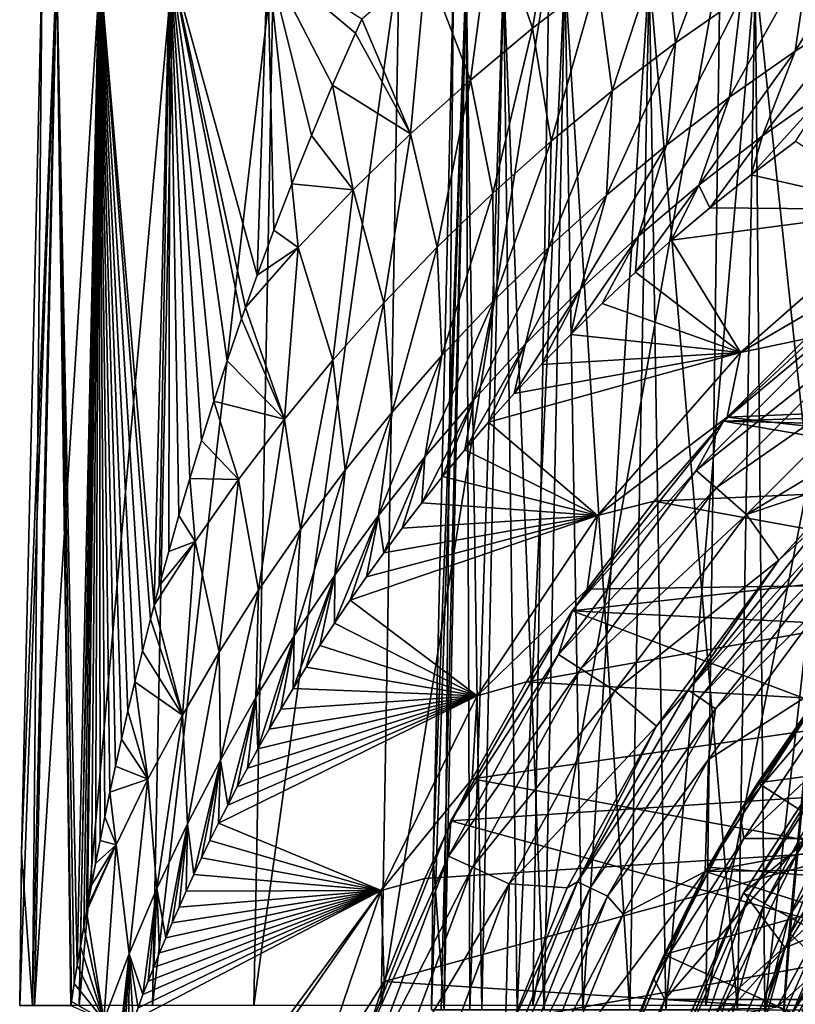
# Model space of a CAD drawing. Header units: metres. Extents: x 26 to 263, y -109 to 109.
# Tile 416 of 656: x 73 to 79, y 4 to 12. Entities that reach past the tile are written whole.
import ezdxf

# ---------------------------------------------------------------- set-up
doc = ezdxf.new("R2010")
doc.units = ezdxf.units.M
doc.layers.add('solid_500750', color=7, linetype='CONTINUOUS')

msp = doc.modelspace()

# ---------------------------------------------------------------- linework, layer by layer
at = {"layer": 'solid_500750'}
for points in [[(77.173729, 13.325253, 10.500838), (76.62159, 12.924501, 9.820895), (76.941902, 11.989011, 10.625028)], [(77.173729, 13.325253, 10.500838), (76.941902, 11.989011, 10.625028), (77.460091, 12.385693, 11.311165)], [(78.552139, 13.122355, 12.626711), (77.996979, 12.763786, 11.979022), (78.086716, 11.872665, 12.875172)], [(78.552139, 13.122355, 12.626711), (78.086716, 11.872665, 12.875172), (78.613853, 12.240208, 13.533)], [(76.62159, 12.924501, 9.820895), (76.088219, 12.503995, 9.123638), (76.44278, 11.574615, 9.92231)], [(76.62159, 12.924501, 9.820895), (76.44278, 11.574615, 9.92231), (76.941902, 11.989011, 10.625028)], [(79.725906, 12.918836, 14.781926), (79.045326, 11.806096, 15.152001), (79.592957, 12.156847, 15.778354)], [(79.725906, 12.918836, 14.781926), (79.160362, 12.58928, 14.169361), (79.045326, 11.806096, 15.152001)], [(77.996979, 12.763786, 11.979022), (77.460091, 12.385693, 11.311165), (77.579216, 11.487658, 12.197976)], [(77.996979, 12.763786, 11.979022), (77.579216, 11.487658, 12.197976), (78.086716, 11.872665, 12.875172)], [(72.830727, 4.16214), (72.845688, 5.383556), (73.128578, 12.543115, -1.878698)], [(72.95034, 4.16214, -1.901214), (72.830727, 4.16214), (73.128578, 12.543115, -1.878698)], [(72.845688, 5.383556), (73.010376, 12.543115), (73.128578, 12.543115, -1.878698)], [(72.933479, 4.16214, 1.762596), (73.010376, 12.543115), (72.845688, 5.383556)], [(72.933479, 4.16214, 1.762596), (73.125435, 12.543115, 1.853663), (73.010376, 12.543115)], [(72.933479, 4.16214, 1.762596), (73.240273, 4.161766, 3.501057), (73.125435, 12.543115, 1.853663)], [(72.95034, 4.16214, -1.901214), (73.128578, 12.543115, -1.878698), (73.481308, 12.543115, -3.727767)], [(73.307297, 4.16214, -3.772445), (72.95034, 4.16214, -1.901214), (73.481308, 12.543115, -3.727767)], [(73.292351, 4.484488, 3.699112), (73.468842, 12.543115, 3.678869), (73.125435, 12.543115, 1.853663)], [(73.26825, 4.337674, 3.60892), (73.292351, 4.484488, 3.699112), (73.125435, 12.543115, 1.853663)], [(73.245514, 4.195208, 3.521548), (73.26825, 4.337674, 3.60892), (73.125435, 12.543115, 1.853663)], [(73.240273, 4.161766, 3.501057), (73.245514, 4.195208, 3.521548), (73.125435, 12.543115, 1.853663)], [(73.292351, 4.484488, 3.699112), (73.318001, 4.636315, 3.792529), (73.468842, 12.543115, 3.678869)], [(73.307297, 4.16214, -3.772445), (73.481308, 12.543115, -3.727767), (74.063004, 12.543115, -5.518047)], [(73.895966, 4.16214, -5.584182), (73.307297, 4.16214, -3.772445), (74.063004, 12.543115, -5.518047)], [(73.318001, 4.636315, 3.792529), (73.345253, 4.793124, 3.889135), (73.468842, 12.543115, 3.678869)], [(73.345253, 4.793124, 3.889135), (73.366997, 4.91503, 3.964345), (73.468842, 12.543115, 3.678869)], [(73.366997, 4.91503, 3.964345), (73.37442, 4.956074, 3.98968), (73.468842, 12.543115, 3.678869)], [(73.37442, 4.956074, 3.98968), (73.405533, 5.124928, 4.093965), (73.468842, 12.543115, 3.678869)], [(73.405533, 5.124928, 4.093965), (73.438911, 5.300687, 4.202664), (73.468842, 12.543115, 3.678869)], [(73.438911, 5.300687, 4.202664), (73.474678, 5.483434, 4.315783), (73.468842, 12.543115, 3.678869)], [(73.908798, 7.368484, 5.487086), (74.035316, 12.543115, 5.4476), (73.468842, 12.543115, 3.678869)], [(73.879593, 7.256539, 5.417348), (73.908798, 7.368484, 5.487086), (73.468842, 12.543115, 3.678869)], [(73.814552, 7.000727, 5.258151), (73.879593, 7.256539, 5.417348), (73.468842, 12.543115, 3.678869)], [(73.754257, 6.755218, 5.105405), (73.814552, 7.000727, 5.258151), (73.468842, 12.543115, 3.678869)], [(73.698479, 6.520189, 4.959228), (73.754257, 6.755218, 5.105405), (73.468842, 12.543115, 3.678869)], [(73.646851, 6.295146, 4.819397), (73.698479, 6.520189, 4.959228), (73.468842, 12.543115, 3.678869)], [(73.598877, 6.079112, 4.685181), (73.646851, 6.295146, 4.819397), (73.468842, 12.543115, 3.678869)], [(73.554428, 5.872303, 4.556852), (73.598877, 6.079112, 4.685181), (73.468842, 12.543115, 3.678869)], [(73.513069, 5.673696, 4.433664), (73.554428, 5.872303, 4.556852), (73.468842, 12.543115, 3.678869)], [(73.474678, 5.483434, 4.315783), (73.513069, 5.673696, 4.433664), (73.468842, 12.543115, 3.678869)], [(73.895966, 4.16214, -5.584182), (74.063004, 12.543115, -5.518047), (74.864494, 12.543115, -7.221305)], [(74.707062, 4.16214, -7.307853), (73.895966, 4.16214, -5.584182), (74.864494, 12.543115, -7.221305)], [(73.908798, 7.368484, 5.487086), (73.949829, 7.522997, 5.583314), (74.035316, 12.543115, 5.4476)], [(73.949829, 7.522997, 5.583314), (74.025475, 7.79998, 5.755767), (74.035316, 12.543115, 5.4476)], [(74.025475, 7.79998, 5.755767), (74.106682, 8.086408, 5.934265), (74.035316, 12.543115, 5.4476)], [(74.733032, 10.010707, 7.132961), (74.81617, 12.543115, 7.132702), (74.035316, 12.543115, 5.4476)], [(74.641106, 9.754228, 6.973337), (74.733032, 10.010707, 7.132961), (74.035316, 12.543115, 5.4476)], [(74.609138, 9.663246, 6.916703), (74.641106, 9.754228, 6.973337), (74.035316, 12.543115, 5.4476)], [(74.493797, 9.326971, 6.707112), (74.609138, 9.663246, 6.916703), (74.035316, 12.543115, 5.4476)], [(74.386757, 9.002217, 6.504844), (74.493797, 9.326971, 6.707112), (74.035316, 12.543115, 5.4476)], [(74.286919, 8.687524, 6.308761), (74.386757, 9.002217, 6.504844), (74.035316, 12.543115, 5.4476)], [(74.193649, 8.382145, 6.118465), (74.286919, 8.687524, 6.308761), (74.035316, 12.543115, 5.4476)], [(74.106682, 8.086408, 5.934265), (74.193649, 8.382145, 6.118465), (74.035316, 12.543115, 5.4476)], [(74.707062, 4.16214, -7.307853), (74.864494, 12.543115, -7.221305), (75.873138, 12.543115, -8.810678)], [(75.727798, 4.16214, -8.916275), (74.707062, 4.16214, -7.307853), (75.873138, 12.543115, -8.810678)], [(74.733032, 10.010707, 7.132961), (74.867065, 10.371153, 7.357552), (74.81617, 12.543115, 7.132702)], [(75.52166, 11.949705, 8.339026), (75.573143, 12.062747, 8.409334), (74.81617, 12.543115, 7.132702)], [(75.337807, 11.533306, 8.080477), (75.52166, 11.949705, 8.339026), (74.81617, 12.543115, 7.132702)], [(75.168144, 11.131682, 7.830687), (75.337807, 11.533306, 8.080477), (74.81617, 12.543115, 7.132702)], [(75.011597, 10.744482, 7.589769), (75.168144, 11.131682, 7.830687), (74.81617, 12.543115, 7.132702)], [(74.867065, 10.371153, 7.357552), (75.011597, 10.744482, 7.589769), (74.81617, 12.543115, 7.132702)], [(75.727798, 4.16214, -8.916275), (75.873138, 12.543115, -8.810678), (77.073036, 12.543115, -10.261102)], [(76.942078, 4.16214, -10.384082), (75.727798, 4.16214, -8.916275), (77.073036, 12.543115, -10.261102)], [(76.942078, 4.16214, -10.384082), (77.073036, 12.543115, -10.261102), (78.445259, 12.543115, -11.549702)], [(78.330742, 4.16214, -11.688126), (76.942078, 4.16214, -10.384082), (78.445259, 12.543115, -11.549702)], [(78.330742, 4.16214, -11.688126), (78.445259, 12.543115, -11.549702), (79.968163, 12.543115, -12.656156)], [(79.871895, 4.16214, -12.80784), (78.330742, 4.16214, -11.688126), (79.968163, 12.543115, -12.656156)], [(79.160362, 12.58928, 14.169361), (78.519409, 11.437666, 14.502645), (79.045326, 11.806096, 15.152001)], [(79.160362, 12.58928, 14.169361), (78.613853, 12.240208, 13.533), (78.519409, 11.437666, 14.502645)], [(76.088219, 12.503995, 9.123638), (75.573143, 12.062747, 8.409334), (75.96299, 11.14334, 9.204544)], [(76.088219, 12.503995, 9.123638), (75.96299, 11.14334, 9.204544), (76.44278, 11.574615, 9.92231)], [(76.130539, 4.126902), (76.14537, 5.337976), (76.408691, 12.436919, 1.526025)], [(76.20768, 4.126902, 1.351036), (76.130539, 4.126902), (76.408691, 12.436919, 1.526025)], [(76.14537, 5.337976), (76.30867, 12.436919), (76.408691, 12.436919, 1.526025)], [(76.232086, 4.126902, -1.549276), (76.30867, 12.436919), (76.14537, 5.337976)], [(76.438103, 4.126902, 2.684511), (76.20768, 4.126902, 1.351036), (76.408691, 12.436919, 1.526025)], [(76.408691, 12.436919, -1.526025), (76.30867, 12.436919), (76.232086, 4.126902, -1.549276)], [(76.408691, 12.436919, -1.526025), (76.232086, 4.126902, -1.549276), (76.534981, 4.126902, -3.072042)], [(76.438103, 4.126902, 2.684511), (76.408691, 12.436919, 1.526025), (76.707039, 12.436919, 3.025939)], [(76.707039, 12.436919, -3.025939), (76.408691, 12.436919, -1.526025), (76.534981, 4.126902, -3.072042)], [(76.81881, 4.126902, 3.983093), (76.438103, 4.126902, 2.684511), (76.707039, 12.436919, 3.025939)], [(76.707039, 12.436919, -3.025939), (76.534981, 4.126902, -3.072042), (77.03405, 4.126902, -4.542246)], [(76.81881, 4.126902, 3.983093), (76.707039, 12.436919, 3.025939), (77.198616, 12.436919, 4.474078)], [(77.198616, 12.436919, -4.474078), (76.707039, 12.436919, -3.025939), (77.03405, 4.126902, -4.542246)], [(77.344849, 4.126902, 5.2299), (76.81881, 4.126902, 3.983093), (77.198616, 12.436919, 4.474078)], [(77.460091, 12.385693, 11.311165), (76.941902, 11.989011, 10.625028), (77.091515, 11.08613, 11.503299)], [(77.198616, 12.436919, -4.474078), (77.03405, 4.126902, -4.542246), (77.720749, 4.126902, -5.934731)], [(77.460091, 12.385693, 11.311165), (77.091515, 11.08613, 11.503299), (77.579216, 11.487658, 12.197976)], [(77.344849, 4.126902, 5.2299), (77.198616, 12.436919, 4.474078), (77.875008, 12.436919, 5.845665)], [(77.875008, 12.436919, -5.845665), (77.198616, 12.436919, -4.474078), (77.720749, 4.126902, -5.934731)], [(78.009392, 4.126902, 6.408728), (77.344849, 4.126902, 5.2299), (77.875008, 12.436919, 5.845665)], [(77.875008, 12.436919, -5.845665), (77.720749, 4.126902, -5.934731), (78.583321, 4.126902, -7.22567)], [(78.009392, 4.126902, 6.408728), (77.875008, 12.436919, 5.845665), (78.724648, 12.436919, 7.117231)], [(78.724648, 12.436919, -7.117231), (77.875008, 12.436919, -5.845665), (78.583321, 4.126902, -7.22567)], [(78.80336, 4.139111, 7.503516), (78.009392, 4.126902, 6.408728), (78.724648, 12.436919, 7.117231)], [(78.724648, 12.436919, -7.117231), (78.583321, 4.126902, -7.22567), (79.607025, 4.126902, -8.392976)], [(78.80336, 4.139111, 7.503516), (78.724648, 12.436919, 7.117231), (79.732979, 12.436919, 8.267019)], [(79.732979, 12.436919, -8.267019), (78.724648, 12.436919, -7.117231), (79.607025, 4.126902, -8.392976)], [(78.991783, 4.699981, 7.718862), (78.80336, 4.139111, 7.503516), (79.732979, 12.436919, 8.267019)], [(79.004799, 4.7354, 7.73336), (78.991783, 4.699981, 7.718862), (79.732979, 12.436919, 8.267019)], [(79.264412, 5.390633, 8.012767), (79.004799, 4.7354, 7.73336), (79.732979, 12.436919, 8.267019)], [(78.613853, 12.240208, 13.533), (78.015175, 11.052711, 13.832642), (78.519409, 11.437666, 14.502645)], [(78.613853, 12.240208, 13.533), (78.086716, 11.872665, 12.875172), (78.015175, 11.052711, 13.832642)], [(79.592957, 12.156847, 15.778354), (78.785019, 11.128127, 16.180202), (79.321312, 11.507714, 16.821964)], [(79.592957, 12.156847, 15.778354), (79.045326, 11.806096, 15.152001), (78.785019, 11.128127, 16.180202)], [(75.96299, 11.14334, 9.204544), (75.573143, 12.062747, 8.409334), (75.52166, 11.949705, 8.339026)], [(76.941902, 11.989011, 10.625028), (76.44278, 11.574615, 9.92231), (76.623741, 10.668957, 10.792828)], [(76.941902, 11.989011, 10.625028), (76.623741, 10.668957, 10.792828), (77.091515, 11.08613, 11.503299)], [(75.96299, 11.14334, 9.204544), (75.52166, 11.949705, 8.339026), (75.337807, 11.533306, 8.080477)], [(78.086716, 11.872665, 12.875172), (77.532539, 10.652302, 13.144112), (78.015175, 11.052711, 13.832642)], [(78.086716, 11.872665, 12.875172), (77.579216, 11.487658, 12.197976), (77.532539, 10.652302, 13.144112)], [(79.045326, 11.806096, 15.152001), (78.27372, 10.73257, 15.516244), (78.785019, 11.128127, 16.180202)], [(79.045326, 11.806096, 15.152001), (78.519409, 11.437666, 14.502645), (78.27372, 10.73257, 15.516244)], [(75.502747, 10.695951, 8.473114), (75.337807, 11.533306, 8.080477), (75.168144, 11.131682, 7.830687)], [(75.96299, 11.14334, 9.204544), (75.337807, 11.533306, 8.080477), (75.502747, 10.695951, 8.473114)], [(76.44278, 11.574615, 9.92231), (75.96299, 11.14334, 9.204544), (76.175941, 10.236958, 10.068086)], [(76.44278, 11.574615, 9.92231), (76.175941, 10.236958, 10.068086), (76.623741, 10.668957, 10.792828)], [(77.579216, 11.487658, 12.197976), (77.071381, 10.237422, 12.43894), (77.532539, 10.652302, 13.144112)], [(77.579216, 11.487658, 12.197976), (77.091515, 11.08613, 11.503299), (77.071381, 10.237422, 12.43894)], [(78.519409, 11.437666, 14.502645), (77.78698, 10.322334, 14.832485), (78.27372, 10.73257, 15.516244)], [(78.519409, 11.437666, 14.502645), (78.015175, 11.052711, 13.832642), (77.78698, 10.322334, 14.832485)], [(79.321312, 11.507714, 16.821964), (78.693298, 10.81488, 17.605288), (79.048546, 11.082198, 18.028643)], [(79.321312, 11.507714, 16.821964), (78.785019, 11.128127, 16.180202), (78.693298, 10.81488, 17.605288)], [(75.502747, 10.695951, 8.473114), (75.168144, 11.131682, 7.830687), (75.011597, 10.744482, 7.589769)], [(75.96299, 11.14334, 9.204544), (75.502747, 10.695951, 8.473114), (75.748154, 9.790877, 9.330439)], [(75.96299, 11.14334, 9.204544), (75.748154, 9.790877, 9.330439), (76.175941, 10.236958, 10.068086)], [(78.785019, 11.128127, 16.180202), (78.27372, 10.73257, 15.516244), (78.362892, 10.551194, 17.187551)], [(78.785019, 11.128127, 16.180202), (78.362892, 10.551194, 17.187551), (78.693298, 10.81488, 17.605288)], [(77.091515, 11.08613, 11.503299), (76.623741, 10.668957, 10.792828), (76.631531, 9.808965, 11.718807)], [(77.091515, 11.08613, 11.503299), (76.631531, 9.808965, 11.718807), (77.071381, 10.237422, 12.43894)], [(78.015175, 11.052711, 13.832642), (77.324348, 9.898587, 14.131065), (77.78698, 10.322334, 14.832485)], [(78.015175, 11.052711, 13.832642), (77.532539, 10.652302, 13.144112), (77.324348, 9.898587, 14.131065)], [(79.048546, 11.082198, 18.028643), (78.693298, 10.81488, 17.605288), (79.913574, 10.53844, 36.392689)], [(78.693298, 10.81488, 17.605288), (78.362892, 10.551194, 17.187551), (79.913574, 10.53844, 36.392689)], [(75.062218, 10.233143, 7.729269), (75.011597, 10.744482, 7.589769), (74.867065, 10.371153, 7.357552)], [(75.502747, 10.695951, 8.473114), (75.011597, 10.744482, 7.589769), (75.062218, 10.233143, 7.729269)], [(78.27372, 10.73257, 15.516244), (77.766998, 10.035492, 16.371643), (78.055336, 10.291865, 16.775763)], [(78.27372, 10.73257, 15.516244), (77.78698, 10.322334, 14.832485), (77.766998, 10.035492, 16.371643)], [(78.27372, 10.73257, 15.516244), (78.055336, 10.291865, 16.775763), (78.362892, 10.551194, 17.187551)], [(75.502747, 10.695951, 8.473114), (75.062218, 10.233143, 7.729269), (75.340385, 9.331391, 8.581123)], [(75.502747, 10.695951, 8.473114), (75.340385, 9.331391, 8.581123), (75.748154, 9.790877, 9.330439)], [(76.623741, 10.668957, 10.792828), (76.175941, 10.236958, 10.068086), (76.212814, 9.367752, 10.985226)], [(76.623741, 10.668957, 10.792828), (76.212814, 9.367752, 10.985226), (76.631531, 9.808965, 11.718807)], [(77.532539, 10.652302, 13.144112), (76.885376, 9.462372, 13.413875), (77.324348, 9.898587, 14.131065)], [(77.532539, 10.652302, 13.144112), (77.071381, 10.237422, 12.43894), (76.885376, 9.462372, 13.413875)], [(78.362892, 10.551194, 17.187551), (78.055336, 10.291865, 16.775763), (79.913574, 10.53844, 36.392689)], [(78.055336, 10.291865, 16.775763), (78.607208, 9.392791, 36.392689), (79.913574, 10.53844, 36.392689)], [(78.607208, 9.392791, 36.392689), (79.794579, 10.082811, 38), (79.913574, 10.53844, 36.392689)], [(75.062218, 10.233143, 7.729269), (74.867065, 10.371153, 7.357552), (74.733032, 10.010707, 7.132961)], [(77.78698, 10.322334, 14.832485), (77.246689, 9.538039, 15.585717), (77.497978, 9.784183, 15.974356)], [(77.78698, 10.322334, 14.832485), (77.324348, 9.898587, 14.131065), (77.246689, 9.538039, 15.585717)], [(77.78698, 10.322334, 14.832485), (77.497978, 9.784183, 15.974356), (77.766998, 10.035492, 16.371643)], [(78.055336, 10.291865, 16.775763), (77.766998, 10.035492, 16.371643), (78.607208, 9.392791, 36.392689)], [(75.062218, 10.233143, 7.729269), (74.733032, 10.010707, 7.132961), (74.641106, 9.754228, 6.973337)], [(75.062218, 10.233143, 7.729269), (74.641106, 9.754228, 6.973337), (74.952621, 8.859097, 7.821256)], [(75.062218, 10.233143, 7.729269), (74.952621, 8.859097, 7.821256), (75.340385, 9.331391, 8.581123)], [(76.175941, 10.236958, 10.068086), (75.748154, 9.790877, 9.330439), (75.815048, 8.914521, 10.239547)], [(76.175941, 10.236958, 10.068086), (75.815048, 8.914521, 10.239547), (76.212814, 9.367752, 10.985226)], [(77.071381, 10.237422, 12.43894), (76.469597, 9.014618, 12.682589), (76.885376, 9.462372, 13.413875)], [(77.071381, 10.237422, 12.43894), (76.631531, 9.808965, 11.718807), (76.469597, 9.014618, 12.682589)], [(86.393593, 9.109283, 38), (78.470329, 8.842246, 38), (79.89463, 10.163809, 38)], [(79.552933, 9.748436, 41.644981), (79.89463, 10.163809, 38), (78.470329, 8.842246, 38)], [(77.766998, 10.035492, 16.371643), (77.497978, 9.784183, 15.974356), (78.607208, 9.392791, 36.392689)], [(78.607208, 9.392791, 36.392689), (79.1278, 9.501716, 38), (79.794579, 10.082811, 38)], [(77.324348, 9.898587, 14.131065), (76.792862, 9.062875, 14.838121), (77.011742, 9.297131, 15.207205)], [(77.324348, 9.898587, 14.131065), (76.885376, 9.462372, 13.413875), (76.792862, 9.062875, 14.838121)], [(77.324348, 9.898587, 14.131065), (77.011742, 9.297131, 15.207205), (77.246689, 9.538039, 15.585717)], [(75.748154, 9.790877, 9.330439), (75.340385, 9.331391, 8.581123), (75.438057, 8.449938, 9.482995)], [(75.748154, 9.790877, 9.330439), (75.438057, 8.449938, 9.482995), (75.815048, 8.914521, 10.239547)], [(76.631531, 9.808965, 11.718807), (76.076576, 8.556166, 11.938708), (76.469597, 9.014618, 12.682589)], [(76.631531, 9.808965, 11.718807), (76.212814, 9.367752, 10.985226), (76.076576, 8.556166, 11.938708)], [(77.497978, 9.784183, 15.974356), (77.246689, 9.538039, 15.585717), (78.607208, 9.392791, 36.392689)], [(74.952621, 8.859097, 7.821256), (74.641106, 9.754228, 6.973337), (74.609138, 9.663246, 6.916703)], [(78.251564, 8.447068, 41.644981), (79.552933, 9.748436, 41.644981), (78.470329, 8.842246, 38)], [(79.69207, 9.58786, 45.296143), (79.552933, 9.748436, 41.644981), (78.251564, 8.447068, 41.644981)], [(74.952621, 8.859097, 7.821256), (74.609138, 9.663246, 6.916703), (74.493797, 9.326971, 6.707112)], [(78.41214, 8.307928, 45.296143), (79.69207, 9.58786, 45.296143), (78.251564, 8.447068, 41.644981)], [(78.41214, 8.307928, 45.296143), (79.904015, 9.343269, 48.939133), (79.69207, 9.58786, 45.296143)], [(77.246689, 9.538039, 15.585717), (77.011742, 9.297131, 15.207205), (78.607208, 9.392791, 36.392689)], [(79.1278, 9.501716, 38), (78.500107, 8.873432, 38), (83.851501, 9.098865, 38)], [(78.607208, 9.392791, 36.392689), (78.500107, 8.873432, 38), (79.1278, 9.501716, 38)], [(76.885376, 9.462372, 13.413875), (76.397629, 8.613242, 14.132606), (76.588287, 8.834621, 14.479613)], [(76.885376, 9.462372, 13.413875), (76.469597, 9.014618, 12.682589), (76.397629, 8.613242, 14.132606)], [(76.885376, 9.462372, 13.413875), (76.588287, 8.834621, 14.479613), (76.792862, 9.062875, 14.838121)], [(76.588287, 8.834621, 14.479613), (77.461563, 8.086429, 36.392689), (78.607208, 9.392791, 36.392689)], [(76.792862, 9.062875, 14.838121), (76.588287, 8.834621, 14.479613), (78.607208, 9.392791, 36.392689)], [(77.011742, 9.297131, 15.207205), (76.792862, 9.062875, 14.838121), (78.607208, 9.392791, 36.392689)], [(77.461563, 8.086429, 36.392689), (78.500107, 8.873432, 38), (78.607208, 9.392791, 36.392689)], [(74.952621, 8.859097, 7.821256), (74.493797, 9.326971, 6.707112), (74.386757, 9.002217, 6.504844)], [(75.340385, 9.331391, 8.581123), (74.952621, 8.859097, 7.821256), (75.08165, 7.974589, 8.716679)], [(75.340385, 9.331391, 8.581123), (75.08165, 7.974589, 8.716679), (75.438057, 8.449938, 9.482995)], [(76.212814, 9.367752, 10.985226), (75.705887, 8.087759, 11.183575), (76.076576, 8.556166, 11.938708)], [(76.212814, 9.367752, 10.985226), (75.815048, 8.914521, 10.239547), (75.705887, 8.087759, 11.183575)], [(78.41214, 8.307928, 45.296143), (78.656731, 8.095989, 48.939133), (79.904015, 9.343269, 48.939133)], [(79.904015, 9.343269, 48.939133), (78.656731, 8.095989, 48.939133), (80.177582, 9.006024, 52.566944)], [(86.393593, 9.109283, 38), (84.836014, 8.691894, 38), (78.470329, 8.842246, 38)], [(78.500107, 8.873432, 38), (82.595688, 8.413539, 38), (83.851501, 9.098865, 38)], [(74.584854, 8.374509, 7.051847), (74.386757, 9.002217, 6.504844), (74.286919, 8.687524, 6.308761)], [(74.952621, 8.859097, 7.821256), (74.386757, 9.002217, 6.504844), (74.584854, 8.374509, 7.051847)], [(76.469597, 9.014618, 12.682589), (76.052612, 8.189596, 13.468787), (76.219872, 8.398892, 13.796147)], [(76.469597, 9.014618, 12.682589), (76.076576, 8.556166, 11.938708), (76.052612, 8.189596, 13.468787)], [(76.469597, 9.014618, 12.682589), (76.219872, 8.398892, 13.796147), (76.397629, 8.613242, 14.132606)], [(78.656731, 8.095989, 48.939133), (79.513474, 8.383169, 52.566944), (80.177582, 9.006024, 52.566944)], [(75.815048, 8.914521, 10.239547), (75.35714, 7.610063, 10.418397), (75.705887, 8.087759, 11.183575)], [(75.815048, 8.914521, 10.239547), (75.438057, 8.449938, 9.482995), (75.35714, 7.610063, 10.418397)], [(74.952621, 8.859097, 7.821256), (74.584854, 8.374509, 7.051847), (74.745674, 7.488984, 7.941607)], [(74.952621, 8.859097, 7.821256), (74.745674, 7.488984, 7.941607), (75.08165, 7.974589, 8.716679)], [(76.588287, 8.834621, 14.479613), (76.397629, 8.613242, 14.132606), (77.461563, 8.086429, 36.392689)], [(83.374619, 8.010365, 38), (77.258896, 7.323161, 38), (78.470329, 8.842246, 38)], [(78.251564, 8.447068, 41.644981), (78.470329, 8.842246, 38), (77.258896, 7.323161, 38)], [(77.461563, 8.086429, 36.392689), (77.914864, 8.202497, 38), (78.500107, 8.873432, 38)], [(78.500107, 8.873432, 38), (77.914864, 8.202497, 38), (82.595688, 8.413539, 38)], [(84.836014, 8.691894, 38), (83.374619, 8.010365, 38), (78.470329, 8.842246, 38)], [(74.584854, 8.374509, 7.051847), (74.286919, 8.687524, 6.308761), (74.193649, 8.382145, 6.118465)], [(76.397629, 8.613242, 14.132606), (76.219872, 8.398892, 13.796147), (77.461563, 8.086429, 36.392689)], [(76.076576, 8.556166, 11.938708), (75.705887, 8.087759, 11.183575), (75.748466, 7.788619, 12.841729)], [(76.076576, 8.556166, 11.938708), (75.748466, 7.788619, 12.841729), (75.895805, 7.9863, 13.150827)], [(76.076576, 8.556166, 11.938708), (75.895805, 7.9863, 13.150827), (76.052612, 8.189596, 13.468787)], [(75.438057, 8.449938, 9.482995), (75.029976, 7.123665, 9.644278), (75.35714, 7.610063, 10.418397)], [(75.438057, 8.449938, 9.482995), (75.08165, 7.974589, 8.716679), (75.029976, 7.123665, 9.644278)], [(77.148643, 6.973742, 41.644981), (78.251564, 8.447068, 41.644981), (77.258896, 7.323161, 38)], [(78.41214, 8.307928, 45.296143), (78.251564, 8.447068, 41.644981), (77.148643, 6.973742, 41.644981)], [(74.237045, 7.878027, 6.273806), (74.193649, 8.382145, 6.118465), (74.106682, 8.086408, 5.934265)], [(74.584854, 8.374509, 7.051847), (74.193649, 8.382145, 6.118465), (74.237045, 7.878027, 6.273806)], [(74.584854, 8.374509, 7.051847), (74.237045, 7.878027, 6.273806), (74.42997, 6.993533, 7.158703)], [(74.584854, 8.374509, 7.051847), (74.42997, 6.993533, 7.158703), (74.745674, 7.488984, 7.941607)], [(76.219872, 8.398892, 13.796147), (76.052612, 8.189596, 13.468787), (77.461563, 8.086429, 36.392689)], [(77.914864, 8.202497, 38), (81.453873, 7.559104, 38), (82.595688, 8.413539, 38)], [(78.656731, 8.095989, 48.939133), (78.913773, 7.729108, 52.566944), (79.513474, 8.383169, 52.566944)], [(79.295792, 8.076324, 52.736504), (79.513474, 8.383169, 52.566944), (78.913773, 7.729108, 52.566944)], [(77.327385, 6.858871, 45.296143), (78.41214, 8.307928, 45.296143), (77.148643, 6.973742, 41.644981)], [(77.327385, 6.858871, 45.296143), (78.656731, 8.095989, 48.939133), (78.41214, 8.307928, 45.296143)], [(77.914864, 8.202497, 38), (77.380028, 7.497686, 38), (81.453873, 7.559104, 38)], [(77.461563, 8.086429, 36.392689), (77.380028, 7.497686, 38), (77.914864, 8.202497, 38)], [(76.052612, 8.189596, 13.468787), (75.895805, 7.9863, 13.150827), (77.461563, 8.086429, 36.392689)], [(74.237045, 7.878027, 6.273806), (74.106682, 8.086408, 5.934265), (74.025475, 7.79998, 5.755767)], [(75.705887, 8.087759, 11.183575), (75.354637, 7.224751, 11.962754), (75.478325, 7.407764, 12.247853)], [(75.705887, 8.087759, 11.183575), (75.35714, 7.610063, 10.418397), (75.354637, 7.224751, 11.962754)], [(75.705887, 8.087759, 11.183575), (75.478325, 7.407764, 12.247853), (75.609276, 7.59546, 12.540611)], [(75.478325, 7.407764, 12.247853), (76.496231, 6.641706, 36.392689), (77.461563, 8.086429, 36.392689)], [(75.609276, 7.59546, 12.540611), (75.478325, 7.407764, 12.247853), (77.461563, 8.086429, 36.392689)], [(75.705887, 8.087759, 11.183575), (75.609276, 7.59546, 12.540611), (75.748466, 7.788619, 12.841729)], [(75.748466, 7.788619, 12.841729), (75.609276, 7.59546, 12.540611), (77.461563, 8.086429, 36.392689)], [(75.895805, 7.9863, 13.150827), (75.748466, 7.788619, 12.841729), (77.461563, 8.086429, 36.392689)], [(76.496231, 6.641706, 36.392689), (77.380028, 7.497686, 38), (77.461563, 8.086429, 36.392689)], [(77.327385, 6.858871, 45.296143), (77.599655, 6.683898, 48.939133), (78.656731, 8.095989, 48.939133)], [(78.656731, 8.095989, 48.939133), (77.599655, 6.683898, 48.939133), (78.913773, 7.729108, 52.566944)], [(79.295792, 8.076324, 52.736504), (78.913773, 7.729108, 52.566944), (78.189301, 6.688823, 52.736504)], [(79.295792, 8.076324, 52.736504), (78.189301, 6.688823, 52.736504), (79.377426, 8.00058, 52.876362)], [(75.08165, 7.974589, 8.716679), (74.72406, 6.629076, 8.862226), (75.029976, 7.123665, 9.644278)], [(75.08165, 7.974589, 8.716679), (74.745674, 7.488984, 7.941607), (74.72406, 6.629076, 8.862226)], [(83.374619, 8.010365, 38), (82.053802, 7.085431, 38), (77.258896, 7.323161, 38)], [(78.189301, 6.688823, 52.736504), (78.281311, 6.626092, 52.876362), (79.377426, 8.00058, 52.876362)], [(79.377426, 8.00058, 52.876362), (78.281311, 6.626092, 52.876362), (79.489906, 7.896213, 52.968102)], [(78.281311, 6.626092, 52.876362), (78.408089, 6.539655, 52.968102), (79.489906, 7.896213, 52.968102)], [(79.489906, 7.896213, 52.968102), (78.408089, 6.539655, 52.968102), (79.291908, 7.40691, 53)], [(74.237045, 7.878027, 6.273806), (73.949829, 7.522997, 5.583314), (73.908798, 7.368484, 5.487086)], [(74.237045, 7.878027, 6.273806), (73.908798, 7.368484, 5.487086), (74.134392, 6.488528, 6.36882)], [(74.237045, 7.878027, 6.273806), (74.025475, 7.79998, 5.755767), (73.949829, 7.522997, 5.583314)], [(74.237045, 7.878027, 6.273806), (74.134392, 6.488528, 6.36882), (74.42997, 6.993533, 7.158703)], [(77.599655, 6.683898, 48.939133), (77.933266, 6.399963, 52.566944), (78.913773, 7.729108, 52.566944)], [(78.189301, 6.688823, 52.736504), (78.913773, 7.729108, 52.566944), (77.933266, 6.399963, 52.566944)], [(75.35714, 7.610063, 10.418397), (75.022285, 6.702394, 11.150974), (75.127045, 6.872181, 11.414536)], [(75.35714, 7.610063, 10.418397), (75.029976, 7.123665, 9.644278), (75.022285, 6.702394, 11.150974)], [(75.35714, 7.610063, 10.418397), (75.127045, 6.872181, 11.414536), (75.237564, 7.046043, 11.684918)], [(75.35714, 7.610063, 10.418397), (75.237564, 7.046043, 11.684918), (75.354637, 7.224751, 11.962754)], [(76.496231, 6.641706, 36.392689), (76.893539, 6.7552, 38), (77.380028, 7.497686, 38)], [(76.893539, 6.7552, 38), (80.443825, 6.550029, 38), (81.453873, 7.559104, 38)], [(77.380028, 7.497686, 38), (76.893539, 6.7552, 38), (81.453873, 7.559104, 38)], [(74.745674, 7.488984, 7.941607), (74.42997, 6.993533, 7.158703), (74.439095, 6.126723, 8.07318)], [(74.745674, 7.488984, 7.941607), (74.439095, 6.126723, 8.07318), (74.72406, 6.629076, 8.862226)], [(74.134392, 6.488528, 6.36882), (73.908798, 7.368484, 5.487086), (73.879593, 7.256539, 5.417348)], [(75.478325, 7.407764, 12.247853), (75.354637, 7.224751, 11.962754), (76.496231, 6.641706, 36.392689)], [(79.291908, 7.40691, 53), (78.352043, 6.133338, 53), (79.319092, 6.755757, 53)], [(78.408089, 6.539655, 52.968102), (78.352043, 6.133338, 53), (79.291908, 7.40691, 53)], [(74.134392, 6.488528, 6.36882), (73.879593, 7.256539, 5.417348), (73.814552, 7.000727, 5.258151)], [(80.913719, 5.945222, 38), (76.287407, 5.640489, 38), (77.258896, 7.323161, 38)], [(77.148643, 6.973742, 41.644981), (77.258896, 7.323161, 38), (76.287407, 5.640489, 38)], [(82.053802, 7.085431, 38), (80.913719, 5.945222, 38), (77.258896, 7.323161, 38)], [(75.354637, 7.224751, 11.962754), (75.237564, 7.046043, 11.684918), (76.496231, 6.641706, 36.392689)], [(75.029976, 7.123665, 9.644278), (74.72406, 6.629076, 8.862226), (74.739906, 6.218019, 10.400376)], [(75.029976, 7.123665, 9.644278), (74.739906, 6.218019, 10.400376), (74.829163, 6.375635, 10.64428)], [(75.029976, 7.123665, 9.644278), (74.829163, 6.375635, 10.64428), (74.923088, 6.536882, 10.894282)], [(75.029976, 7.123665, 9.644278), (74.923088, 6.536882, 10.894282), (75.022285, 6.702394, 11.150974)], [(75.237564, 7.046043, 11.684918), (75.127045, 6.872181, 11.414536), (76.496231, 6.641706, 36.392689)], [(74.134392, 6.488528, 6.36882), (73.814552, 7.000727, 5.258151), (73.754257, 6.755218, 5.105405)], [(74.42997, 6.993533, 7.158703), (74.134392, 6.488528, 6.36882), (74.17482, 5.616935, 7.27803)], [(74.42997, 6.993533, 7.158703), (74.17482, 5.616935, 7.27803), (74.439095, 6.126723, 8.07318)], [(76.266632, 5.35845, 41.644981), (77.148643, 6.973742, 41.644981), (76.287407, 5.640489, 38)], [(77.327385, 6.858871, 45.296143), (77.148643, 6.973742, 41.644981), (76.266632, 5.35845, 41.644981)], [(78.601387, 5.715424, 58), (79.467178, 6.941967, 58), (78.747002, 5.947098, 40)], [(79.4319, 6.696376, 61.636738), (79.467178, 6.941967, 58), (78.601387, 5.715424, 58)], [(79.467178, 6.941967, 58), (79.195229, 6.59339, 40), (78.747002, 5.947098, 40)], [(75.127045, 6.872181, 11.414536), (75.022285, 6.702394, 11.150974), (76.496231, 6.641706, 36.392689)], [(76.4599, 5.270186, 45.296143), (77.327385, 6.858871, 45.296143), (76.266632, 5.35845, 41.644981)], [(76.4599, 5.270186, 45.296143), (77.599655, 6.683898, 48.939133), (77.327385, 6.858871, 45.296143)], [(73.858803, 5.974082, 5.57274), (73.754257, 6.755218, 5.105405), (73.698479, 6.520189, 4.959228)], [(74.134392, 6.488528, 6.36882), (73.754257, 6.755218, 5.105405), (73.858803, 5.974082, 5.57274)], [(76.893539, 6.7552, 38), (76.457024, 5.979106, 38), (80.443825, 6.550029, 38)], [(76.496231, 6.641706, 36.392689), (76.457024, 5.979106, 38), (76.893539, 6.7552, 38)], [(79.319458, 6.75634, 40), (79.319092, 6.755757, 53), (78.325523, 5.234831, 53)], [(79.319458, 6.75634, 40), (78.325523, 5.234831, 53), (78.32579, 5.235421, 40)], [(78.352043, 6.133338, 53), (78.325523, 5.234831, 53), (79.319092, 6.755757, 53)], [(83.823418, 6.229438, 40), (79.319458, 6.75634, 40), (78.32579, 5.235421, 40)], [(74.425217, 5.624048, 9.482906), (75.72773, 5.083342, 36.392689), (76.496231, 6.641706, 36.392689)], [(74.498199, 5.767597, 9.704359), (74.425217, 5.624048, 9.482906), (76.496231, 6.641706, 36.392689)], [(74.72406, 6.629076, 8.862226), (74.439095, 6.126723, 8.07318), (74.498199, 5.767597, 9.704359)], [(74.574913, 5.914547, 9.931121), (74.498199, 5.767597, 9.704359), (76.496231, 6.641706, 36.392689)], [(74.72406, 6.629076, 8.862226), (74.498199, 5.767597, 9.704359), (74.574913, 5.914547, 9.931121)], [(74.655319, 6.064494, 10.162888), (74.574913, 5.914547, 9.931121), (76.496231, 6.641706, 36.392689)], [(74.72406, 6.629076, 8.862226), (74.574913, 5.914547, 9.931121), (74.655319, 6.064494, 10.162888)], [(74.739906, 6.218019, 10.400376), (74.655319, 6.064494, 10.162888), (76.496231, 6.641706, 36.392689)], [(74.72406, 6.629076, 8.862226), (74.655319, 6.064494, 10.162888), (74.739906, 6.218019, 10.400376)], [(74.829163, 6.375635, 10.64428), (74.739906, 6.218019, 10.400376), (76.496231, 6.641706, 36.392689)], [(74.923088, 6.536882, 10.894282), (74.829163, 6.375635, 10.64428), (76.496231, 6.641706, 36.392689)], [(75.022285, 6.702394, 11.150974), (74.923088, 6.536882, 10.894282), (76.496231, 6.641706, 36.392689)], [(75.72773, 5.083342, 36.392689), (76.457024, 5.979106, 38), (76.496231, 6.641706, 36.392689)], [(76.4599, 5.270186, 45.296143), (76.754295, 5.135742, 48.939133), (77.599655, 6.683898, 48.939133)], [(77.599655, 6.683898, 48.939133), (76.754295, 5.135742, 48.939133), (77.933266, 6.399963, 52.566944)], [(78.189301, 6.688823, 52.736504), (77.933266, 6.399963, 52.566944), (77.301956, 5.151906, 52.736504)], [(78.189301, 6.688823, 52.736504), (77.301956, 5.151906, 52.736504), (78.281311, 6.626092, 52.876362)], [(77.301956, 5.151906, 52.736504), (77.40229, 5.103588, 52.876362), (78.281311, 6.626092, 52.876362)], [(78.281311, 6.626092, 52.876362), (77.40229, 5.103588, 52.876362), (78.408089, 6.539655, 52.968102)], [(78.635544, 5.5, 61.706409), (79.4319, 6.696376, 61.636738), (78.601387, 5.715424, 58)], [(79.907669, 6.696376, 65.249382), (79.4319, 6.696376, 61.636738), (78.635544, 5.5, 61.706409)], [(79.120438, 5.5, 65.388268), (79.907669, 6.696376, 65.249382), (78.635544, 5.5, 61.706409)], [(76.457024, 5.979106, 38), (79.586418, 5.404354, 38), (80.443825, 6.550029, 38)], [(80.820976, 6.221828, 40), (78.747002, 5.947098, 40), (79.195229, 6.59339, 40)], [(73.858803, 5.974082, 5.57274), (73.698479, 6.520189, 4.959228), (73.646851, 6.295146, 4.819397)], [(74.134392, 6.488528, 6.36882), (73.858803, 5.974082, 5.57274), (73.930984, 5.099911, 6.47764)], [(74.134392, 6.488528, 6.36882), (73.930984, 5.099911, 6.47764), (74.17482, 5.616935, 7.27803)], [(77.40229, 5.103588, 52.876362), (77.540535, 5.037012, 52.968102), (78.408089, 6.539655, 52.968102)], [(78.408089, 6.539655, 52.968102), (77.540535, 5.037012, 52.968102), (78.352043, 6.133338, 53)], [(79.587761, 6.531215, 12.5), (78.625938, 5.054655, 12.5), (78.633659, 5.068731, 37.5)], [(78.676392, 5.045683, 12.191879), (78.625938, 5.054655, 12.5), (79.587761, 6.531215, 12.5)], [(79.879807, 6.089543, 37.5), (79.595917, 6.541561, 37.5), (78.633659, 5.068731, 37.5)], [(79.587761, 6.531215, 12.5), (78.633659, 5.068731, 37.5), (79.595917, 6.541561, 37.5)], [(78.676392, 5.045683, 12.191879), (79.587761, 6.531215, 12.5), (79.634048, 6.511482, 12.191879)], [(78.676392, 5.045683, 12.191879), (79.634048, 6.511482, 12.191879), (78.801247, 4.978117, 11.912723)], [(79.634048, 6.511482, 12.191879), (79.746078, 6.424288, 11.912723), (78.801247, 4.978117, 11.912723)], [(76.754295, 5.135742, 48.939133), (77.219124, 5.106013, 52.566944), (77.933266, 6.399963, 52.566944)], [(77.301956, 5.151906, 52.736504), (77.933266, 6.399963, 52.566944), (77.219124, 5.106013, 52.566944)], [(78.801247, 4.978117, 11.912723), (79.746078, 6.424288, 11.912723), (78.995911, 4.872768, 11.691167)], [(79.746078, 6.424288, 11.912723), (79.920746, 6.288333, 11.691167), (78.995911, 4.872768, 11.691167)], [(73.858803, 5.974082, 5.57274), (73.646851, 6.295146, 4.819397), (73.598877, 6.079112, 4.685181)], [(78.995911, 4.872768, 11.691167), (79.920746, 6.288333, 11.691167), (79.24131, 4.739968, 11.548944)], [(82.685204, 5.291541, 40), (83.823418, 6.229438, 40), (78.32579, 5.235421, 40)], [(80.820976, 6.221828, 40), (80.007866, 5.134545, 40), (78.747002, 5.947098, 40)], [(73.858803, 5.974082, 5.57274), (73.598877, 6.079112, 4.685181), (73.554428, 5.872303, 4.556852)], [(74.439095, 6.126723, 8.07318), (74.17482, 5.616935, 7.27803), (74.225746, 5.211032, 8.847116)], [(74.439095, 6.126723, 8.07318), (74.225746, 5.211032, 8.847116), (74.289116, 5.345741, 9.054333)], [(74.439095, 6.126723, 8.07318), (74.289116, 5.345741, 9.054333), (74.355598, 5.483495, 9.266335)], [(74.439095, 6.126723, 8.07318), (74.355598, 5.483495, 9.266335), (74.425217, 5.624048, 9.482906)], [(74.439095, 6.126723, 8.07318), (74.425217, 5.624048, 9.482906), (74.498199, 5.767597, 9.704359)], [(77.540535, 5.037012, 52.968102), (77.667442, 4.893385, 53), (78.352043, 6.133338, 53)], [(78.352043, 6.133338, 53), (77.667442, 4.893385, 53), (78.325523, 5.234831, 53)], [(78.965897, 4.625266, 37.5), (79.879807, 6.089543, 37.5), (78.633659, 5.068731, 37.5)], [(79.241623, 4.739798, 37.461941), (79.879807, 6.089543, 37.5), (78.965897, 4.625266, 37.5)], [(73.858803, 5.974082, 5.57274), (73.554428, 5.872303, 4.556852), (73.603088, 5.450019, 4.771168)], [(73.858803, 5.974082, 5.57274), (73.603088, 5.450019, 4.771168), (73.70739, 4.575644, 5.672875)], [(73.858803, 5.974082, 5.57274), (73.70739, 4.575644, 5.672875), (73.930984, 5.099911, 6.47764)], [(75.72773, 5.083342, 36.392689), (76.076569, 5.1799, 38), (76.457024, 5.979106, 38)], [(76.457024, 5.979106, 38), (76.076569, 5.1799, 38), (79.586418, 5.404354, 38)], [(80.913719, 5.945222, 38), (79.988983, 4.624416, 38), (76.287407, 5.640489, 38)], [(80.007866, 5.134545, 40), (78.344856, 5.269838, 40), (78.747002, 5.947098, 40)], [(78.601387, 5.715424, 58), (78.747002, 5.947098, 40), (78.344856, 5.269838, 40)], [(73.603088, 5.450019, 4.771168), (73.554428, 5.872303, 4.556852), (73.513069, 5.673696, 4.433664)], [(77.910675, 4.382412, 58), (78.601387, 5.715424, 58), (77.994698, 4.57081, 40)], [(78.635544, 5.5, 61.706409), (78.601387, 5.715424, 58), (77.910675, 4.382412, 58)], [(78.601387, 5.715424, 58), (78.344856, 5.269838, 40), (77.994698, 4.57081, 40)], [(73.603088, 5.450019, 4.771168), (73.513069, 5.673696, 4.433664), (73.474678, 5.483434, 4.315783)], [(74.17482, 5.616935, 7.27803), (73.930984, 5.099911, 6.47764), (74.001236, 4.703519, 8.068582)], [(74.17482, 5.616935, 7.27803), (74.001236, 4.703519, 8.068582), (74.053177, 4.825505, 8.255385)], [(74.17482, 5.616935, 7.27803), (74.053177, 4.825505, 8.255385), (74.107864, 4.950835, 8.447598)], [(74.17482, 5.616935, 7.27803), (74.107864, 4.950835, 8.447598), (74.165367, 5.079383, 8.6449)], [(74.17482, 5.616935, 7.27803), (74.165367, 5.079383, 8.6449), (74.225746, 5.211032, 8.847116)], [(74.425217, 5.624048, 9.482906), (74.355598, 5.483495, 9.266335), (75.72773, 5.083342, 36.392689)], [(79.988983, 4.624416, 38), (75.577553, 3.831817, 38), (76.287407, 5.640489, 38)], [(76.266632, 5.35845, 41.644981), (76.287407, 5.640489, 38), (75.577553, 3.831817, 38)], [(73.603088, 5.450019, 4.771168), (73.37442, 4.956074, 3.98968), (73.366997, 4.91503, 3.964345)], [(73.603088, 5.450019, 4.771168), (73.366997, 4.91503, 3.964345), (73.503845, 4.043761, 4.864651)], [(73.603088, 5.450019, 4.771168), (73.405533, 5.124928, 4.093965), (73.37442, 4.956074, 3.98968)], [(73.603088, 5.450019, 4.771168), (73.438911, 5.300687, 4.202664), (73.405533, 5.124928, 4.093965)], [(73.603088, 5.450019, 4.771168), (73.474678, 5.483434, 4.315783), (73.438911, 5.300687, 4.202664)], [(73.603088, 5.450019, 4.771168), (73.503845, 4.043761, 4.864651), (73.70739, 4.575644, 5.672875)], [(74.355598, 5.483495, 9.266335), (74.289116, 5.345741, 9.054333), (75.72773, 5.083342, 36.392689)], [(78.001572, 4.209518, 61.761875), (78.635544, 5.5, 61.706409), (77.910675, 4.382412, 58)], [(79.120438, 5.5, 65.388268), (78.635544, 5.5, 61.706409), (78.001572, 4.209518, 61.761875)], [(78.493721, 4.209518, 65.498833), (79.120438, 5.5, 65.388268), (78.001572, 4.209518, 61.761875)], [(79.92469, 5.5, 69.013779), (79.120438, 5.5, 65.388268), (78.493721, 4.209518, 65.498833)], [(79.310005, 4.209518, 69.178596), (79.92469, 5.5, 69.013779), (78.493721, 4.209518, 65.498833)], [(79.443459, 5.448588, 8.213384), (79.004799, 4.7354, 7.73336), (79.264412, 5.390633, 8.012767)], [(79.443459, 5.448588, 8.213384), (79.287804, 4.469432, 8.148858), (79.004799, 4.7354, 7.73336)], [(72.933479, 4.16214, 1.762596), (72.845688, 5.383556), (72.830727, 4.16214)], [(75.751495, 4.35441, 38), (78.90313, 4.151831, 38), (79.586418, 5.404354, 38)], [(76.076569, 5.1799, 38), (75.751495, 4.35441, 38), (79.586418, 5.404354, 38)], [(79.020927, 4.100605, 37.983101), (79.586418, 5.404354, 38), (78.90313, 4.151831, 38)], [(78.903679, 4.15415, 30.5), (79.587463, 5.406408, 30.5), (79.358498, 3.946443, 31.366026)], [(79.587463, 5.406408, 23.5), (79.587463, 5.406408, 30.5), (78.903679, 4.15415, 30.5)], [(78.903679, 4.15415, 23.5), (79.587463, 5.406408, 23.5), (78.903679, 4.15415, 30.5)], [(80.008095, 5.136088, 22.633974), (79.587463, 5.406408, 23.5), (78.903679, 4.15415, 23.5)], [(79.020927, 4.100605, 37.983101), (79.6959, 5.336723, 37.983101), (79.586418, 5.404354, 38)], [(74.289116, 5.345741, 9.054333), (74.225746, 5.211032, 8.847116), (75.72773, 5.083342, 36.392689)], [(75.623474, 3.634077, 41.644981), (76.266632, 5.35845, 41.644981), (75.577553, 3.831817, 38)], [(76.4599, 5.270186, 45.296143), (76.266632, 5.35845, 41.644981), (75.623474, 3.634077, 41.644981)], [(76.232086, 4.126902, -1.549276), (76.14537, 5.337976), (76.130539, 4.126902)], [(81.745819, 4.138907, 40), (82.685204, 5.291541, 40), (78.32579, 5.235421, 40)], [(79.797485, 5.271436, 37.933212), (79.6959, 5.336723, 37.983101), (79.020927, 4.100605, 37.983101)], [(74.225746, 5.211032, 8.847116), (74.165367, 5.079383, 8.6449), (75.72773, 5.083342, 36.392689)], [(75.827339, 3.574216, 45.296143), (76.4599, 5.270186, 45.296143), (75.623474, 3.634077, 41.644981)], [(75.827339, 3.574216, 45.296143), (76.754295, 5.135742, 48.939133), (76.4599, 5.270186, 45.296143)], [(77.191505, 3.726511, 53), (77.595863, 3.571187, 53), (78.325523, 5.234831, 53)], [(77.667442, 4.893385, 53), (77.191505, 3.726511, 53), (78.325523, 5.234831, 53)], [(78.32579, 5.235421, 40), (78.325523, 5.234831, 53), (77.595863, 3.571187, 53)], [(78.32579, 5.235421, 40), (77.595863, 3.571187, 53), (77.596008, 3.571694, 40)], [(81.745819, 4.138907, 40), (78.32579, 5.235421, 40), (77.596008, 3.571694, 40)], [(80.007866, 5.134545, 40), (77.994698, 4.57081, 40), (78.344856, 5.269838, 40)], [(79.130775, 4.050441, 37.933212), (79.797485, 5.271436, 37.933212), (79.020927, 4.100605, 37.983101)], [(75.72773, 5.083342, 36.392689), (75.751495, 4.35441, 38), (76.076569, 5.1799, 38)], [(75.827339, 3.574216, 45.296143), (76.137871, 3.483036, 48.939133), (76.754295, 5.135742, 48.939133)], [(76.754295, 5.135742, 48.939133), (76.137871, 3.483036, 48.939133), (76.722633, 3.888399, 52.566944)], [(77.301956, 5.151906, 52.736504), (76.722633, 3.888399, 52.566944), (76.653595, 3.499902, 52.736504)], [(77.301956, 5.151906, 52.736504), (76.653595, 3.499902, 52.736504), (77.40229, 5.103588, 52.876362)], [(77.301956, 5.151906, 52.736504), (77.219124, 5.106013, 52.566944), (76.722633, 3.888399, 52.566944)], [(76.754295, 5.135742, 48.939133), (76.722633, 3.888399, 52.566944), (77.219124, 5.106013, 52.566944)], [(80.007866, 5.134545, 40), (79.359726, 3.948241, 40), (77.994698, 4.57081, 40)], [(79.358498, 3.946443, 22.633974), (80.008095, 5.136088, 22.633974), (78.903679, 4.15415, 23.5)], [(73.930984, 5.099911, 6.47764), (73.70739, 4.575644, 5.672875), (73.818993, 4.249896, 7.375423)], [(73.741394, 4.042823, 7.060033), (74.745087, 3.749988, 27.009506), (75.72773, 5.083342, 36.392689)], [(73.779182, 4.144826, 7.215305), (73.741394, 4.042823, 7.060033), (75.72773, 5.083342, 36.392689)], [(73.818993, 4.249896, 7.375423), (73.779182, 4.144826, 7.215305), (75.72773, 5.083342, 36.392689)], [(73.930984, 5.099911, 6.47764), (73.818993, 4.249896, 7.375423), (73.860909, 4.358064, 7.540472)], [(73.860909, 4.358064, 7.540472), (73.818993, 4.249896, 7.375423), (75.72773, 5.083342, 36.392689)], [(73.930984, 5.099911, 6.47764), (73.860909, 4.358064, 7.540472), (73.905197, 4.469769, 7.711019)], [(73.905197, 4.469769, 7.711019), (73.860909, 4.358064, 7.540472), (75.72773, 5.083342, 36.392689)], [(73.930984, 5.099911, 6.47764), (73.905197, 4.469769, 7.711019), (73.95195, 4.584948, 7.887112)], [(73.95195, 4.584948, 7.887112), (73.905197, 4.469769, 7.711019), (75.72773, 5.083342, 36.392689)], [(73.930984, 5.099911, 6.47764), (73.95195, 4.584948, 7.887112), (74.001236, 4.703519, 8.068582)], [(74.001236, 4.703519, 8.068582), (73.95195, 4.584948, 7.887112), (75.72773, 5.083342, 36.392689)], [(74.053177, 4.825505, 8.255385), (74.001236, 4.703519, 8.068582), (75.72773, 5.083342, 36.392689)], [(74.107864, 4.950835, 8.447598), (74.053177, 4.825505, 8.255385), (75.72773, 5.083342, 36.392689)], [(74.165367, 5.079383, 8.6449), (74.107864, 4.950835, 8.447598), (75.72773, 5.083342, 36.392689)], [(74.745087, 3.749988, 27.009506), (74.763611, 3.692249, 27.655588), (75.72773, 5.083342, 36.392689)], [(74.763611, 3.692249, 27.655588), (75.169212, 3.438, 36.392689), (75.72773, 5.083342, 36.392689)], [(75.169212, 3.438, 36.392689), (75.751495, 4.35441, 38), (75.72773, 5.083342, 36.392689)], [(76.653595, 3.499902, 52.736504), (76.76001, 3.467078, 52.876362), (77.40229, 5.103588, 52.876362)], [(77.40229, 5.103588, 52.876362), (76.76001, 3.467078, 52.876362), (77.540535, 5.037012, 52.968102)], [(78.625938, 5.054655, 12.5), (77.920944, 3.440212, 12.5), (77.926987, 3.457634, 37.5)], [(77.973061, 3.442252, 12.191879), (77.920944, 3.440212, 12.5), (78.625938, 5.054655, 12.5)], [(78.965897, 4.625266, 37.5), (78.633659, 5.068731, 37.5), (77.926987, 3.457634, 37.5)], [(78.625938, 5.054655, 12.5), (77.926987, 3.457634, 37.5), (78.633659, 5.068731, 37.5)], [(77.973061, 3.442252, 12.191879), (78.625938, 5.054655, 12.5), (78.676392, 5.045683, 12.191879)], [(76.76001, 3.467078, 52.876362), (76.906631, 3.421851, 52.968102), (77.540535, 5.037012, 52.968102)], [(77.540535, 5.037012, 52.968102), (76.906631, 3.421851, 52.968102), (77.667442, 4.893385, 53)], [(77.973061, 3.442252, 12.191879), (78.676392, 5.045683, 12.191879), (78.10733, 3.396157, 11.912723)], [(78.676392, 5.045683, 12.191879), (78.801247, 4.978117, 11.912723), (78.10733, 3.396157, 11.912723)], [(78.10733, 3.396157, 11.912723), (78.801247, 4.978117, 11.912723), (78.316689, 3.324286, 11.691167)], [(78.801247, 4.978117, 11.912723), (78.995911, 4.872768, 11.691167), (78.316689, 3.324286, 11.691167)], [(73.503845, 4.043761, 4.864651), (73.366997, 4.91503, 3.964345), (73.345253, 4.793124, 3.889135)], [(76.906631, 3.421851, 52.968102), (77.191505, 3.726511, 53), (77.667442, 4.893385, 53)], [(78.316689, 3.324286, 11.691167), (78.995911, 4.872768, 11.691167), (78.580589, 3.233687, 11.548944)], [(78.995911, 4.872768, 11.691167), (79.24131, 4.739968, 11.548944), (78.580589, 3.233687, 11.548944)], [(96.356918, 4.82503, 12.5), (79.643082, 4.82503, 12.5), (78.931892, 3.300144, 12.5)], [(79.41069, 4.398437, 37), (78.931892, 3.300144, 12.5), (79.643082, 4.82503, 12.5)], [(97.068108, 3.300144, 12.5), (96.356918, 4.82503, 12.5), (78.931892, 3.300144, 12.5)], [(73.503845, 4.043761, 4.864651), (73.345253, 4.793124, 3.889135), (73.318001, 4.636315, 3.792529)], [(78.580589, 3.233687, 11.548944), (79.24131, 4.739968, 11.548944), (78.926079, 3.283843, 11.5)], [(78.580933, 3.233571, 37.461941), (79.241623, 4.739798, 37.461941), (78.965897, 4.625266, 37.5)], [(79.384407, 4.662527, 37.353416), (79.241623, 4.739798, 37.461941), (78.580933, 3.233571, 37.461941)], [(78.924385, 3.726576, 7.701893), (78.991783, 4.699981, 7.718862), (79.004799, 4.7354, 7.73336)], [(78.924385, 3.726576, 7.701893), (79.004799, 4.7354, 7.73336), (79.287804, 4.469432, 8.148858)], [(79.24131, 4.739968, 11.548944), (79.247162, 4.063261, 11.5), (78.926079, 3.283843, 11.5)], [(79.690483, 4.7975, 20.485638), (78.98365, 3.281683, 20.485638), (79.775826, 4.74823, 20.9841)], [(79.077354, 3.247578, 19.984324), (78.98365, 3.281683, 20.485638), (79.690483, 4.7975, 20.485638)], [(78.98365, 3.281683, 20.485638), (79.076248, 3.247981, 20.9841), (79.775826, 4.74823, 20.9841)], [(79.703476, 4.79, 36.847332), (78.997742, 3.276553, 36.847332), (79.2882, 3.82135, 37.185982)], [(79.288933, 3.821028, 36.506741), (78.997742, 3.276553, 36.847332), (79.703476, 4.79, 36.847332)], [(78.734482, 3.180856, 37.353416), (79.384407, 4.662527, 37.353416), (78.580933, 3.233571, 37.461941)], [(79.479736, 4.610936, 37.190979), (79.384407, 4.662527, 37.353416), (78.734482, 3.180856, 37.353416)], [(78.924385, 3.726576, 7.701893), (78.80336, 4.139111, 7.503516), (78.991783, 4.699981, 7.718862)], [(73.503845, 4.043761, 4.864651), (73.318001, 4.636315, 3.792529), (73.292351, 4.484488, 3.699112)], [(73.70739, 4.575644, 5.672875), (73.503845, 4.043761, 4.864651), (73.608231, 3.663885, 6.484669)], [(73.70739, 4.575644, 5.672875), (73.608231, 3.663885, 6.484669), (73.63903, 3.754454, 6.62196)], [(73.70739, 4.575644, 5.672875), (73.63903, 3.754454, 6.62196), (73.671425, 3.84775, 6.763532)], [(73.70739, 4.575644, 5.672875), (73.671425, 3.84775, 6.763532), (73.705536, 3.943914, 6.909594)], [(73.70739, 4.575644, 5.672875), (73.705536, 3.943914, 6.909594), (73.741394, 4.042823, 7.060033)], [(73.70739, 4.575644, 5.672875), (73.741394, 4.042823, 7.060033), (73.779182, 4.144826, 7.215305)], [(73.70739, 4.575644, 5.672875), (73.779182, 4.144826, 7.215305), (73.818993, 4.249896, 7.375423)], [(79.988983, 4.624416, 38), (79.307686, 3.163174, 38), (75.577553, 3.831817, 38)], [(78.315964, 3.036845, 37.5), (78.965897, 4.625266, 37.5), (77.926987, 3.457634, 37.5)], [(78.580933, 3.233571, 37.461941), (78.965897, 4.625266, 37.5), (78.315964, 3.036845, 37.5)], [(78.837006, 3.145659, 37.190979), (79.479736, 4.610936, 37.190979), (78.734482, 3.180856, 37.353416)], [(78.837006, 3.145659, 37.190979), (79.41069, 4.398437, 37), (79.479736, 4.610936, 37.190979)], [(79.359726, 3.948241, 40), (77.694443, 3.84475, 40), (77.994698, 4.57081, 40)], [(77.910675, 4.382412, 58), (77.994698, 4.57081, 40), (77.694443, 3.84475, 40)], [(73.503845, 4.043761, 4.864651), (73.292351, 4.484488, 3.699112), (73.26825, 4.337674, 3.60892)], [(79.367363, 3.995524, 8.473961), (78.924385, 3.726576, 7.701893), (79.287804, 4.469432, 8.148858)], [(73.503845, 4.043761, 4.864651), (73.26825, 4.337674, 3.60892), (73.245514, 4.195208, 3.521548)], [(75.169212, 3.438, 36.392689), (75.482033, 3.505652, 38), (75.751495, 4.35441, 38)], [(75.751495, 4.35441, 38), (75.482033, 3.505652, 38), (78.90313, 4.151831, 38)], [(77.407913, 2.967764, 58), (77.910675, 4.382412, 58), (77.445442, 3.097145, 40)], [(78.001572, 4.209518, 61.761875), (77.910675, 4.382412, 58), (77.407913, 2.967764, 58)], [(77.910675, 4.382412, 58), (77.694443, 3.84475, 40), (77.445442, 3.097145, 40)], [(79.41069, 4.398437, 37), (78.79245, 2.888525, 37), (78.931892, 3.300144, 12.5)], [(78.837006, 3.145659, 37.190979), (78.79245, 2.888525, 37), (79.41069, 4.398437, 37)], [(73.503845, 4.043761, 4.864651), (73.245514, 4.195208, 3.521548), (73.240273, 4.161766, 3.501057)], [(77.540825, 2.847009, 61.802185), (78.001572, 4.209518, 61.761875), (77.407913, 2.967764, 58)], [(78.493721, 4.209518, 65.498833), (78.001572, 4.209518, 61.761875), (77.540825, 2.847009, 61.802185)], [(78.038239, 2.847009, 65.579185), (78.493721, 4.209518, 65.498833), (77.540825, 2.847009, 61.802185)], [(79.310005, 4.209518, 69.178596), (78.493721, 4.209518, 65.498833), (78.038239, 2.847009, 65.579185)], [(78.863281, 2.847009, 69.298386), (79.310005, 4.209518, 69.178596), (78.038239, 2.847009, 65.579185)], [(80.444221, 4.209518, 72.773125), (79.310005, 4.209518, 69.178596), (78.863281, 2.847009, 69.298386)], [(80.009644, 2.847009, 72.931427), (80.444221, 4.209518, 72.773125), (78.863281, 2.847009, 69.298386)]]:
    msp.add_3dface(points, dxfattribs=at)

doc.saveas('drawing.dxf')
